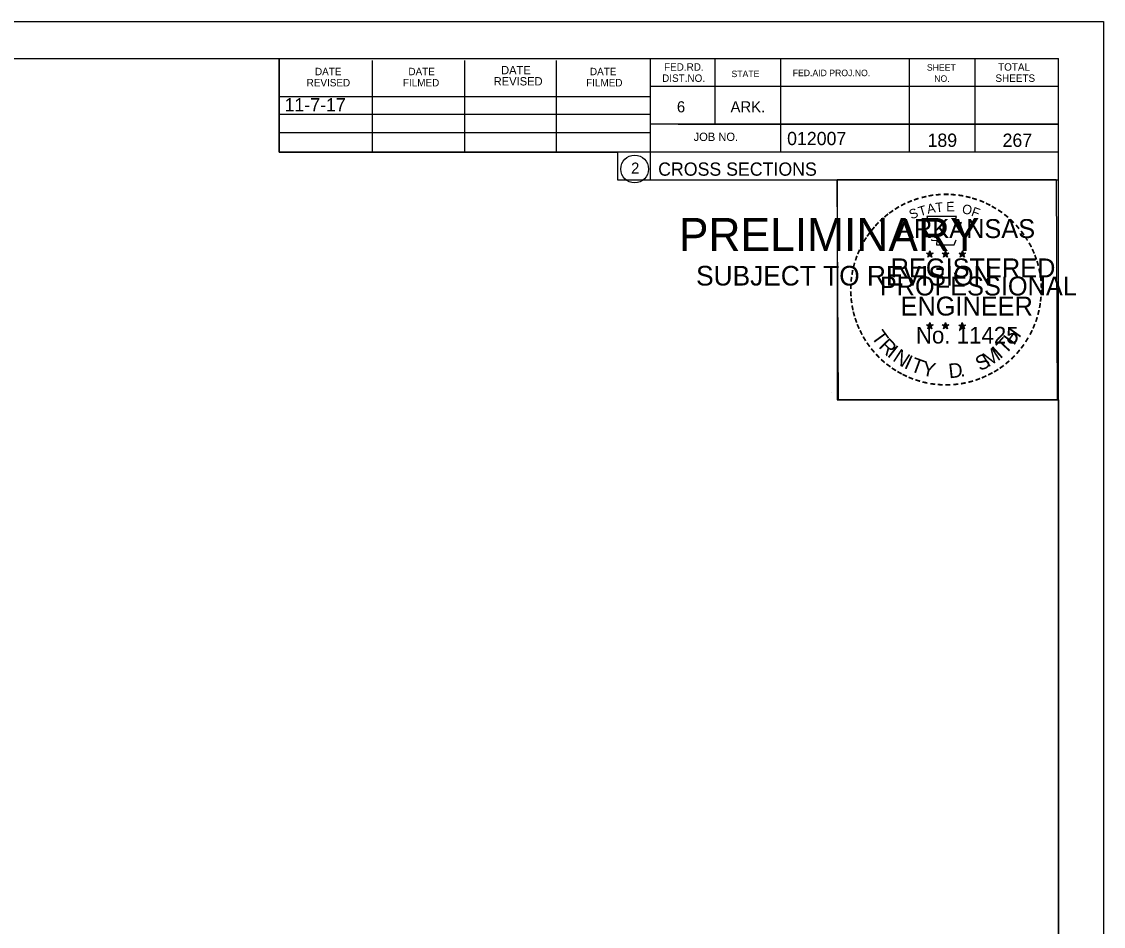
# Model space of a CAD drawing. Extents: x 1374311 to 1383814, y 384102 to 406278.
# Drawn here: x 1381677.4 to 1381791.6, y 392976 to 393071.5 of the extents above; entities that cross this region are included whole.
import ezdxf

# ---------------------------------------------------------------- set-up
doc = ezdxf.new("R2010")
doc.units = 0
for name, color, linetype in [('R_Border', 7, 'Continuous'), ('R_Border PE', 7, 'Continuous'), ('R_Border Prem', 7, 'Continuous'), ('R_Fin Surface', 7, 'Continuous'), ('R_No Plot', 7, 'Continuous'), ('R_Water', 7, 'Continuous')]:
    doc.layers.add(name, color=color, linetype=linetype)

msp = doc.modelspace()

# ---------------------------------------------------------------- linework, layer by layer
at = {"layer": 'R_Border'}
for p, q in [((1381470.66, 393067.56), (1381786.84, 393067.56)), ((1381704.58, 393057.68), (1381704.58, 393067.56)), ((1381714.44, 393057.68), (1381714.44, 393067.36)), ((1381724.2, 393057.68), (1381724.2, 393067.36)), ((1381733.88, 393057.68), (1381733.88, 393067.36)), ((1381743.74, 393067.56), (1381743.74, 393054.76)), ((1381750.58, 393067.56), (1381750.58, 393060.62)), ((1381757.52, 393067.56), (1381757.52, 393057.68)), ((1381771.1, 393067.56), (1381771.1, 393057.68)), ((1381778.04, 393067.56), (1381778.04, 393057.68)), ((1381786.84, 392862.1), (1381786.84, 393067.56)), ((1381786.84, 393064.62), (1381743.74, 393064.62)), ((1381786.84, 393064.64), (1381786.84, 393064.64)), ((1381704.58, 393063.54), (1381743.74, 393063.54)), ((1381704.58, 393061.68), (1381743.74, 393061.68)), ((1381786.84, 393060.62), (1381743.74, 393060.62)), ((1381746.7, 393060.62), (1381786.84, 393060.62)), ((1381704.58, 393057.68), (1381704.58, 393059.74)), ((1381704.58, 393059.74), (1381743.74, 393059.74)), ((1381786.84, 393057.68), (1381704.58, 393057.68)), ((1381743.74, 393054.76), (1381786.84, 393054.76))]:
    msp.add_line(p, q, dxfattribs=at)
msp.add_circle((1381742.12, 393055.9), 1.47, dxfattribs=at)
at = {"layer": 'R_Border PE'}
for p, q in [((1381772.92, 393047.02), (1381773.27, 393046.91)), ((1381772.92, 393047.02), (1381773.18, 393046.97)), ((1381772.92, 393047.02), (1381773.16, 393046.9)), ((1381773.06, 393046.61), (1381773.27, 393046.91)), ((1381773.06, 393046.61), (1381773.18, 393046.85)), ((1381773.06, 393046.61), (1381773.27, 393046.83)), ((1381773.27, 393047.27), (1381773.23, 393047.02)), ((1381773.27, 393046.91), (1381773.27, 393047.27)), ((1381773.27, 393047.27), (1381773.32, 393047.02)), ((1381773.62, 393047.02), (1381773.27, 393046.91)), ((1381773.48, 393046.61), (1381773.27, 393046.91)), ((1381773.48, 393046.61), (1381773.27, 393046.82)), ((1381773.62, 393047.02), (1381773.33, 393046.97)), ((1381773.48, 393046.61), (1381773.35, 393046.9)), ((1381773.62, 393047.02), (1381773.41, 393046.92)), ((1381774.59, 393047.02), (1381774.94, 393046.91)), ((1381774.59, 393047.02), (1381774.85, 393046.97)), ((1381774.59, 393047.02), (1381774.83, 393046.9)), ((1381774.73, 393046.61), (1381774.94, 393046.91)), ((1381774.73, 393046.61), (1381774.85, 393046.85)), ((1381774.73, 393046.61), (1381774.94, 393046.83)), ((1381774.94, 393047.27), (1381774.9, 393047.02)), ((1381774.94, 393046.91), (1381774.94, 393047.27)), ((1381774.94, 393047.27), (1381774.99, 393047.02)), ((1381775.29, 393047.02), (1381774.94, 393046.91)), ((1381775.15, 393046.61), (1381774.94, 393046.91)), ((1381775.15, 393046.61), (1381774.94, 393046.82)), ((1381775.29, 393047.02), (1381775, 393046.97)), ((1381775.15, 393046.61), (1381775.02, 393046.9)), ((1381775.29, 393047.02), (1381775.08, 393046.92)), ((1381776.36, 393047.01), (1381776.71, 393046.89)), ((1381776.36, 393047.01), (1381776.61, 393046.96)), ((1381776.36, 393047.01), (1381776.59, 393046.88)), ((1381776.49, 393046.6), (1381776.71, 393046.89)), ((1381776.49, 393046.6), (1381776.62, 393046.84)), ((1381776.49, 393046.6), (1381776.7, 393046.81)), ((1381776.71, 393047.26), (1381776.66, 393047.01)), ((1381776.92, 393046.6), (1381776.7, 393046.81)), ((1381776.71, 393046.89), (1381776.71, 393047.26)), ((1381776.71, 393047.26), (1381776.75, 393047.01)), ((1381777.05, 393047.01), (1381776.71, 393046.89)), ((1381776.92, 393046.6), (1381776.71, 393046.89)), ((1381777.05, 393047.01), (1381776.77, 393046.96)), ((1381776.92, 393046.6), (1381776.78, 393046.89)), ((1381777.05, 393047.01), (1381776.85, 393046.9)), ((1381772.92, 393039.44), (1381773.27, 393039.33)), ((1381772.92, 393039.44), (1381773.17, 393039.4)), ((1381772.92, 393039.44), (1381773.16, 393039.32)), ((1381773.05, 393039.04), (1381773.27, 393039.33)), ((1381773.27, 393039.7), (1381773.23, 393039.45)), ((1381773.27, 393039.33), (1381773.27, 393039.7)), ((1381773.27, 393039.7), (1381773.32, 393039.45)), ((1381773.61, 393039.44), (1381773.27, 393039.33)), ((1381773.48, 393039.04), (1381773.27, 393039.33)), ((1381773.61, 393039.44), (1381773.33, 393039.4)), ((1381773.48, 393039.04), (1381773.34, 393039.33)), ((1381773.61, 393039.44), (1381773.41, 393039.34)), ((1381774.59, 393039.44), (1381774.94, 393039.33)), ((1381774.59, 393039.44), (1381774.84, 393039.4)), ((1381774.59, 393039.44), (1381774.82, 393039.32)), ((1381774.72, 393039.04), (1381774.94, 393039.33)), ((1381774.94, 393039.7), (1381774.9, 393039.45)), ((1381774.94, 393039.33), (1381774.94, 393039.7)), ((1381774.94, 393039.7), (1381774.99, 393039.45)), ((1381775.28, 393039.44), (1381774.94, 393039.33)), ((1381775.15, 393039.04), (1381774.94, 393039.33)), ((1381775.28, 393039.44), (1381775, 393039.4)), ((1381775.15, 393039.04), (1381775.01, 393039.33)), ((1381775.28, 393039.44), (1381775.08, 393039.34)), ((1381776.35, 393039.43), (1381776.7, 393039.32)), ((1381776.35, 393039.43), (1381776.61, 393039.39)), ((1381776.35, 393039.43), (1381776.59, 393039.31)), ((1381776.49, 393039.03), (1381776.7, 393039.32)), ((1381776.7, 393039.69), (1381776.66, 393039.44)), ((1381776.7, 393039.32), (1381776.7, 393039.69)), ((1381776.7, 393039.69), (1381776.75, 393039.44)), ((1381777.05, 393039.43), (1381776.7, 393039.32)), ((1381776.92, 393039.03), (1381776.7, 393039.32)), ((1381777.05, 393039.43), (1381776.76, 393039.39)), ((1381776.92, 393039.03), (1381776.78, 393039.32)), ((1381777.05, 393039.43), (1381776.85, 393039.33)), ((1381773.05, 393039.04), (1381773.18, 393039.28)), ((1381773.05, 393039.04), (1381773.27, 393039.25)), ((1381773.48, 393039.04), (1381773.27, 393039.25)), ((1381774.72, 393039.04), (1381774.85, 393039.28)), ((1381774.72, 393039.04), (1381774.93, 393039.25)), ((1381775.15, 393039.04), (1381774.93, 393039.25)), ((1381776.49, 393039.03), (1381776.61, 393039.27)), ((1381776.49, 393039.03), (1381776.7, 393039.24)), ((1381776.92, 393039.03), (1381776.7, 393039.24))]:
    msp.add_line(p, q, dxfattribs=at)
for points in [[(1381772.96, 393050.9), (1381773.23, 393050.07)], [(1381776.47, 393049.97), (1381776.62, 393050.26), (1381775.93, 393050.23), (1381776.08, 393050.9), (1381772.96, 393050.9)], [(1381773.46, 393048.47), (1381773.46, 393048.39), (1381774.02, 393048.37), (1381773.96, 393047.89), (1381775.83, 393047.89), (1381776.04, 393048.43)], [(1381773.27, 393047.27), (1381773.48, 393046.61), (1381772.92, 393047.02), (1381773.62, 393047.02), (1381773.06, 393046.61), (1381773.27, 393047.27)], [(1381774.94, 393047.27), (1381775.15, 393046.61), (1381774.59, 393047.02), (1381775.29, 393047.02), (1381774.73, 393046.61), (1381774.94, 393047.27)], [(1381776.71, 393047.26), (1381776.92, 393046.6), (1381776.36, 393047.01), (1381777.05, 393047.01), (1381776.49, 393046.6), (1381776.71, 393047.26)], [(1381773.27, 393039.7), (1381773.48, 393039.04), (1381772.92, 393039.44), (1381773.61, 393039.44), (1381773.05, 393039.04), (1381773.27, 393039.7)], [(1381774.94, 393039.7), (1381775.15, 393039.04), (1381774.59, 393039.44), (1381775.28, 393039.44), (1381774.72, 393039.04), (1381774.94, 393039.7)], [(1381776.7, 393039.69), (1381776.92, 393039.03), (1381776.35, 393039.43), (1381777.05, 393039.43), (1381776.49, 393039.03), (1381776.7, 393039.69)]]:
    msp.add_lwpolyline(points, dxfattribs=at)
for centre, radius in [((1381773.27, 393046.91), 0.172), ((1381773.27, 393046.91), 0.145), ((1381773.27, 393046.91), 0.116), ((1381773.27, 393046.91), 0.0991), ((1381773.27, 393046.91), 0.0747), ((1381773.27, 393046.91), 0.0495), ((1381773.27, 393046.91), 0.0296), ((1381774.94, 393046.91), 0.172), ((1381774.94, 393046.91), 0.145), ((1381774.94, 393046.91), 0.116), ((1381774.94, 393046.91), 0.0991), ((1381774.94, 393046.91), 0.0747), ((1381774.94, 393046.91), 0.0495), ((1381774.94, 393046.91), 0.0296), ((1381776.7, 393046.89), 0.172), ((1381776.7, 393046.89), 0.145), ((1381776.7, 393046.89), 0.116), ((1381776.7, 393046.89), 0.0991), ((1381776.7, 393046.89), 0.0747), ((1381776.7, 393046.89), 0.0495), ((1381776.7, 393046.89), 0.0296), ((1381773.27, 393039.33), 0.172), ((1381773.27, 393039.33), 0.145), ((1381773.27, 393039.33), 0.116), ((1381773.27, 393039.33), 0.0991), ((1381773.27, 393039.33), 0.0747), ((1381773.27, 393039.33), 0.0495), ((1381773.27, 393039.33), 0.0296), ((1381774.94, 393039.33), 0.172), ((1381774.94, 393039.33), 0.145), ((1381774.94, 393039.33), 0.116), ((1381774.94, 393039.33), 0.0991), ((1381774.94, 393039.33), 0.0747), ((1381774.94, 393039.33), 0.0495), ((1381774.94, 393039.33), 0.0296), ((1381776.7, 393039.32), 0.172), ((1381776.7, 393039.32), 0.145), ((1381776.7, 393039.32), 0.116), ((1381776.7, 393039.32), 0.0991), ((1381776.7, 393039.32), 0.0747), ((1381776.7, 393039.32), 0.0495), ((1381776.7, 393039.32), 0.0296)]:
    msp.add_circle(centre, radius, dxfattribs=at)
at = {"layer": 'R_No Plot'}
for p, q in [((1381458.26, 393071.46), (1381791.59, 393071.46)), ((1381762.87, 393032.31), (1381762.87, 393032.31))]:
    msp.add_line(p, q, dxfattribs=at)
for points in [[(1381458.25, 393071.46), (1381791.59, 393071.46), (1381791.59, 392858.12), (1381458.25, 392858.12)], [(1381704.58, 393067.56), (1381704.58, 393057.68), (1381740.31, 393057.68), (1381740.31, 393054.76), (1381763.51, 393054.76), (1381763.51, 393031.55), (1381786.84, 393031.55), (1381786.84, 392862.1), (1381470.66, 392862.1), (1381470.66, 393067.56)], [(1381763.51, 393054.79), (1381786.61, 393054.79), (1381786.72, 393031.55), (1381763.62, 393031.55)]]:
    msp.add_lwpolyline(points, close=True, dxfattribs=at)

# ---------------------------------------------------------------- texts
at = {"layer": 'R_Border'}
for s, height, p in [('DATE', 0.879, (1381728.02, 393065.9)), ('FED.RD.', 0.782, (1381745.22, 393066.28)), ('SHEET', 0.684, (1381772.96, 393066.28)), ('TOTAL', 0.782, (1381780.48, 393066.28)), ('DATE', 0.782, (1381708.38, 393065.8)), ('DATE', 0.782, (1381718.24, 393065.8)), ('REVISED', 0.879, (1381727.24, 393064.72)), ('DATE', 0.782, (1381737.4, 393065.8)), ('DIST.NO.', 0.782, (1381745.02, 393065.1)), ('STATE', 0.684, (1381752.34, 393065.6)), ('FED.AID PROJ.NO.', 0.684, (1381758.8, 393065.7)), ('NO.', 0.684, (1381773.74, 393065.1)), ('SHEETS', 0.782, (1381780.2, 393065.1)), ('REVISED', 0.782, (1381707.5, 393064.62)), ('FILMED', 0.782, (1381717.66, 393064.62)), ('FILMED', 0.782, (1381737, 393064.62)), ('6', 1.17, (1381746.58, 393061.88)), ('ARK.', 1.172, (1381752.24, 393061.88)), ('JOB NO.', 0.879, (1381748.34, 393058.86)), ('012007', 1.4, (1381758.21, 393058.42)), ('2', 1.17, (1381741.74, 393055.41)), ('CROSS SECTIONS', 1.4, (1381744.6, 393055.19))]:
    msp.add_text(s, height=height, rotation=360, dxfattribs=at).set_placement(p)
at = {"layer": 'R_Border PE'}
for s, height, rotation, p in [('-', 1.6, 13.6301, (1381772.46, 393052.26)), ('-', 1.6, 10.2193, (1381773.14, 393052.43)), ('-', 1.6, 5.8968, (1381773.87, 393052.54)), ('-', 1.6, 0.1862, (1381774.64, 393052.61)), ('-', 1.6, 357.743, (1381775.36, 393052.59)), ('-', 1.6, 352.1617, (1381776.11, 393052.54)), ('-', 1.6, 347.2049, (1381776.83, 393052.42)), ('-', 1.6, 34.0636, (1381769.85, 393051.07)), ('-', 1.6, 28.7918, (1381770.44, 393051.44)), ('-', 1.6, 24.3072, (1381771.08, 393051.75)), ('-', 1.6, 19.1761, (1381771.71, 393052.02)), ('T', 1, 16.4036, (1381772.23, 393050.9)), ('A', 1, 11.2132, (1381773.06, 393051.16)), ('T', 1, 6.0228, (1381773.91, 393051.32)), ('E', 1, 0.8323, (1381775.01, 393051.43)), ('O', 1, 350.4515, (1381776.62, 393051.22)), ('F', 1, 340.0707, (1381777.57, 393050.99)), ('-', 1.6, 342.3362, (1381777.46, 393052.27)), ('-', 1.6, 337.8551, (1381778.2, 393052.05)), ('-', 1.6, 334.1211, (1381778.83, 393051.78)), ('-', 1.6, 329.6409, (1381779.41, 393051.49)), ('-', 1.6, 42.9622, (1381768.36, 393049.88)), ('-', 1.6, 38.9507, (1381768.79, 393050.29)), ('-', 1.6, 36.2317, (1381769.27, 393050.67)), ('S', 1, 21.594, (1381771.32, 393050.57)), ('-', 1.6, 325.8627, (1381780.05, 393051.13)), ('-', 1.6, 320.5297, (1381780.66, 393050.71)), ('-', 1.6, 50.6142, (1381767.51, 393048.91)), ('-', 1.6, 48.423, (1381767.91, 393049.4)), ('ARKANSAS', 2, 360, (1381769.82, 393048.61)), ('-', 1.6, 315.5786, (1381781.26, 393050.22)), ('-', 1.6, 309.8797, (1381781.83, 393049.67)), ('-', 1.6, 58.0706, (1381766.77, 393047.82)), ('-', 1.6, 54.2325, (1381767.1, 393048.35)), ('-', 1.6, 306.6522, (1381782.35, 393049.07)), ('-', 1.4, 303.6753, (1381782.84, 393048.5)), ('-', 1.6, 67.7743, (1381766.2, 393046.59)), ('-', 1.6, 62.8713, (1381766.46, 393047.2)), ('-', 1.6, 299.6684, (1381783.16, 393047.89)), ('-', 1.6, 294.6628, (1381783.48, 393047.28)), ('-', 1.6, 72.3945, (1381765.98, 393045.96)), ('REGISTERED', 2, 360, (1381769.14, 393044.46)), ('DWB', 0.01, 360, (1381773.26, 393046.9)), ('DWB', 0.01, 360, (1381774.93, 393046.9)), ('DWB', 0.01, 360, (1381776.69, 393046.89)), ('-', 1.6, 290.5728, (1381783.74, 393046.7)), ('-', 1.6, 285.1233, (1381783.97, 393046.12)), ('-', 1.6, 81.2013, (1381765.65, 393044.54)), ('-', 1.6, 75.461, (1381765.78, 393045.25)), ('-', 1.6, 280.5493, (1381784.17, 393045.38)), ('-', 1.6, 85.1863, (1381765.57, 393043.85)), ('PROFESSIONAL', 2, 360, (1381767.99, 393042.55)), ('-', 1.6, 276.5962, (1381784.33, 393044.61)), ('-', 1.6, 94.1959, (1381765.58, 393042.42)), ('-', 1.6, 89.0622, (1381765.55, 393043.14)), ('-', 1.6, 274.3301, (1381784.39, 393043.89)), ('-', 1.6, 269.9407, (1381784.43, 393043.26)), ('-', 1.6, 98.9479, (1381765.66, 393041.75)), ('ENGINEER', 2, 360, (1381770.18, 393040.43)), ('-', 1.6, 260.9953, (1381784.34, 393041.94)), ('-', 1.6, 263.5172, (1381784.41, 393042.59)), ('-', 1.6, 101.7149, (1381765.79, 393041.02)), ('-', 1.6, 105.4578, (1381765.95, 393040.42)), ('-', 1.6, 255.7626, (1381784.23, 393041.26)), ('-', 1.6, 109.0874, (1381766.17, 393039.79)), ('-', 1.6, 114.0643, (1381766.42, 393039.2)), ('DWB', 0.01, 360, (1381773.25, 393039.33)), ('DWB', 0.01, 360, (1381774.92, 393039.33)), ('DWB', 0.01, 360, (1381776.69, 393039.32)), ('-', 1.6, 247.8887, (1381783.82, 393039.87)), ('-', 1.6, 252.8681, (1381784.05, 393040.54)), ('-', 1.6, 115.7289, (1381766.73, 393038.58)), ('-', 1.6, 120.4471, (1381767.08, 393037.99)), ('T', 1.54, 306.0406, (1381767.03, 393038.17)), ('No. 11425', 1.757, 360, (1381771.8, 393037.48)), ('T', 1.54, 46.6444, (1381781.26, 393036.26)), ('H', 1.54, 54.6088, (1381782.15, 393037.21)), ('-', 1.6, 244.6197, (1381783.56, 393039.24)), ('-', 1.6, 125.8934, (1381767.49, 393037.43)), ('R', 1.54, 314.005, (1381767.79, 393037.12)), ('I', 1.54, 321.9694, (1381768.69, 393036.19)), ('M', 1.54, 32.6563, (1381779.41, 393034.94)), ('I', 1.54, 42.1136, (1381780.7, 393035.79)), ('-', 1.6, 233.8452, (1381782.77, 393037.83)), ('-', 1.6, 239.0712, (1381783.17, 393038.49)), ('-', 1.6, 130.7181, (1381767.95, 393036.88)), ('-', 1.6, 134.2238, (1381768.47, 393036.34)), ('N', 1.54, 326.5002, (1381769.26, 393035.72)), ('I', 1.54, 335.3603, (1381770.47, 393034.93)), ('T', 1.54, 339.8912, (1381771.13, 393034.61)), ('S', 1.54, 26.9312, (1381778.57, 393034.53)), ('-', 1.6, 225.7653, (1381781.86, 393036.7)), ('-', 1.6, 231.2538, (1381782.34, 393037.27)), ('-', 1.6, 138.9338, (1381768.99, 393035.87)), ('-', 1.6, 144.6463, (1381769.55, 393035.47)), ('-', 1.6, 148.0898, (1381770.11, 393035.09)), ('Y', 1.54, 347.8556, (1381772.34, 393034.16)), ('D', 1.54, 6.3969, (1381775.33, 393033.8)), ('-', 1.6, 212.2491, (1381780.25, 393035.33)), ('-', 1.6, 215.7363, (1381780.79, 393035.72)), ('-', 1.6, 221.0851, (1381781.33, 393036.19)), ('-', 1.6, 151.5704, (1381770.69, 393034.77)), ('-', 1.6, 154.6002, (1381771.21, 393034.52)), ('-', 1.6, 158.5612, (1381771.83, 393034.27)), ('-', 1.6, 162.7983, (1381772.52, 393034.06)), ('.', 1.54, 13.7642, (1381776.52, 393033.93)), ('-', 1.6, 195.4743, (1381777.77, 393034.15)), ('-', 1.6, 200.7184, (1381778.45, 393034.4)), ('-', 1.6, 204.2516, (1381779.07, 393034.67)), ('-', 1.6, 207.3568, (1381779.69, 393034.99)), ('-', 1.6, 167.5555, (1381773.24, 393033.89)), ('-', 1.6, 173.1155, (1381774.01, 393033.78)), ('-', 1.6, 176.5183, (1381774.76, 393033.73)), ('-', 1.6, 181.5918, (1381775.5, 393033.75)), ('-', 1.6, 185.8167, (1381776.31, 393033.82)), ('-', 1.6, 191.2858, (1381777.04, 393033.96))]:
    msp.add_text(s, height=height, rotation=rotation, dxfattribs=at).set_placement(p)
at = {"layer": 'R_Border Prem'}
for s, height, p in [('PRELIMINARY', 3.5, (1381746.79, 393047.23)), ('DWB', 0.01, (1381747.53, 393049.07)), ('SUBJECT TO REVISION', 2.0751, (1381748.6, 393043.6))]:
    msp.add_text(s, height=height, rotation=360, dxfattribs=at).set_placement(p)
at = {"layer": 'R_Fin Surface'}
msp.add_text('11-7-17', height=1.4, dxfattribs=at).set_placement((1381705.17, 393061.98))
at = {"layer": 'R_Water'}
for s, p in [('189', (1381773.03, 393058.24)), ('267', (1381780.95, 393058.24))]:
    msp.add_text(s, height=1.4, rotation=360, dxfattribs=at).set_placement(p)

doc.saveas('drawing.dxf')
